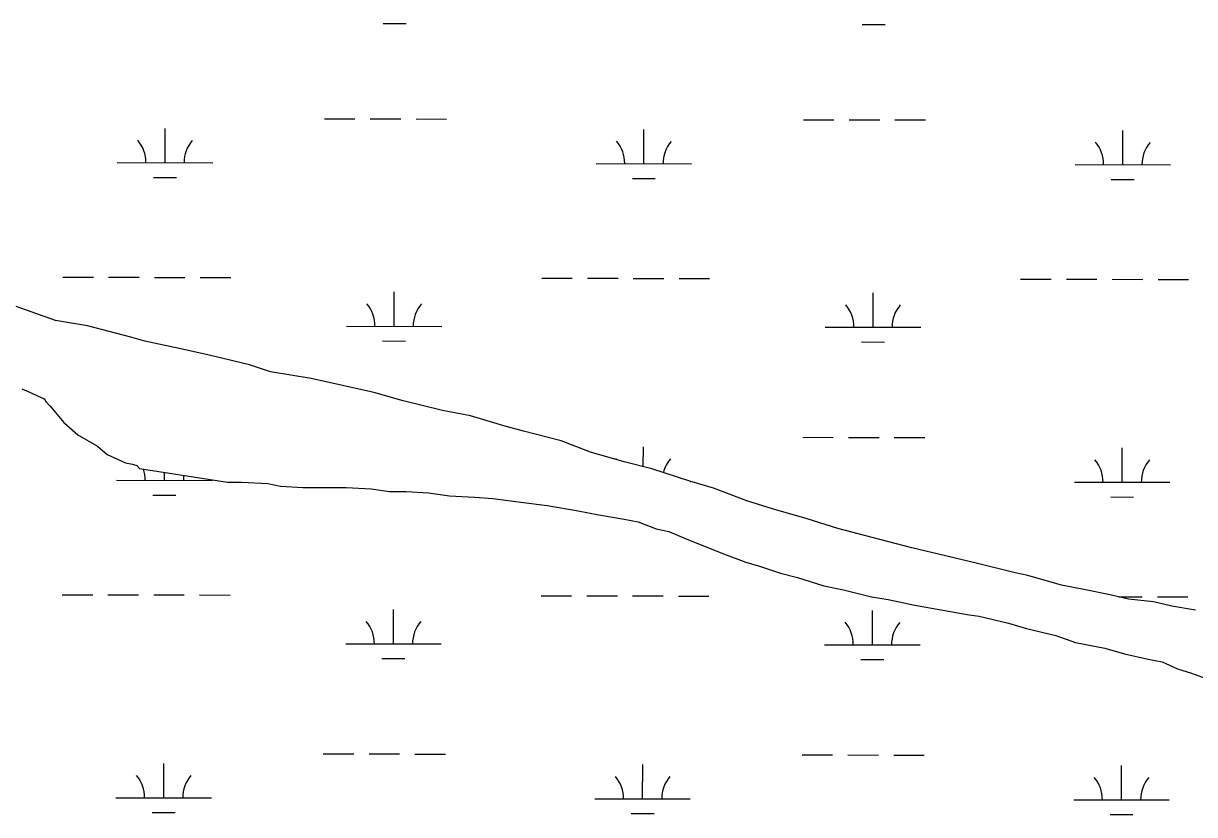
# Model space of a CAD drawing. Extents: x 3187622 to 3225504, y 800805 to 826213.
# Drawn here: x 3208447 to 3209675, y 817018 to 817847 of the extents above; entities that cross this region are included whole.
import ezdxf

# ---------------------------------------------------------------- set-up
doc = ezdxf.new("R2010")
doc.units = 0
doc.layers.add('V-SITE-VEGE', color=7, linetype='Continuous')
doc.layers.add('V-WETL-SWMP', color=7, linetype='Continuous')

msp = doc.modelspace()

# ---------------------------------------------------------------- linework, layer by layer
at = {"layer": 'V-SITE-VEGE'}
for points in [[(3209675.6, 817231.9), (3209650.7, 817236.3), (3209631.6, 817240.6), (3209605.3, 817243.5), (3209586.3, 817247.9), (3209558.4, 817253.7), (3209535, 817258), (3209499.9, 817268.2), (3209486.7, 817271.1), (3209445.7, 817281.2), (3209420.8, 817287.1), (3209378.3, 817297.2), (3209344.6, 817305.9), (3209300.7, 817317.6), (3209268.5, 817327.7), (3209233.4, 817337.9), (3209205.5, 817346.6), (3209170.4, 817359.7), (3209145.5, 817367), (3209105.9, 817380.1), (3209076.7, 817387.4), (3209041.5, 817397.6), (3209010.7, 817409.2), (3208971.2, 817419.4), (3208950.7, 817425.2), (3208915.6, 817435.4), (3208886.3, 817441.2), (3208845.3, 817451.3), (3208814.5, 817460), (3208748.6, 817474.6), (3208706.2, 817481.8), (3208684.2, 817489.1), (3208641.7, 817499.2), (3208615.4, 817505), (3208574.4, 817513.7), (3208559.7, 817518.1), (3208514.4, 817529.7), (3208480.7, 817535.5), (3208439.7, 817550.1)], [(3208445.7, 817463.7), (3208455.9, 817459.4), (3208461.8, 817456.4), (3208469.1, 817453.5), (3208470.6, 817450.6), (3208475, 817446.2), (3208480.9, 817438.9), (3208489.7, 817428.7), (3208504.3, 817415.5), (3208524.8, 817403.9), (3208535.1, 817395.1), (3208554.1, 817386.4), (3208561.5, 817384.9), (3208565.9, 817383.5), (3208568.8, 817380.5), (3208661, 817366.1), (3208675.7, 817366.1)], [(3208675.7, 817366.1), (3208703.5, 817364.7), (3208716.7, 817361.8), (3208740.1, 817360.4), (3208785.4, 817360.5), (3208811.8, 817359.1), (3208830.8, 817356.2), (3208848.4, 817356.2), (3208871.8, 817354.8), (3208893.8, 817351.9), (3208920.1, 817350.5), (3208939.1, 817349.1), (3208971.4, 817344.7), (3208996.2, 817341.8), (3209028.5, 817336.1), (3209050.4, 817331.7), (3209076.8, 817327.4), (3209091.4, 817324.5), (3209110.4, 817317.2), (3209123.6, 817314.3), (3209144.1, 817305.5), (3209166.1, 817296.8), (3209180.8, 817291), (3209204.2, 817282.2), (3209218.8, 817277.9), (3209240.8, 817270.6), (3209258.4, 817266.2), (3209286.2, 817257.5), (3209306.7, 817253.2), (3209336, 817245.9), (3209353.6, 817243), (3209381.4, 817237.2), (3209404.8, 817232.9), (3209438.5, 817227.1), (3209448.7, 817225.6), (3209479.5, 817218.4), (3209498.5, 817212.6), (3209529.3, 817205.3), (3209549.8, 817198), (3209580.5, 817192.2), (3209601, 817186.4), (3209625.9, 817180.6), (3209640.5, 817177.7), (3209656.7, 817170.4), (3209671.3, 817166.1), (3209699.1, 817155.9)]]:
    msp.add_lwpolyline(points, dxfattribs=at)
at = {"layer": 'V-WETL-SWMP'}
for p, q in [((3208824.3, 817846.7), (3208848.3, 817846.6)), ((3209326.2, 817845.6), (3209350.2, 817845.6)), ((3208762.7, 817746.8), (3208794.7, 817746.7)), ((3208810.7, 817746.7), (3208842.7, 817746.6)), ((3208858.7, 817746.6), (3208890.7, 817746.5)), ((3209264.6, 817745.8), (3209296.6, 817745.7)), ((3209312.6, 817745.7), (3209344.6, 817745.6)), ((3209360.6, 817745.6), (3209392.6, 817745.5)), ((3208595.6, 817700.7), (3208595.6, 817736.7)), ((3209097.5, 817699.7), (3209097.5, 817735.7)), ((3209599.4, 817698.6), (3209599.4, 817734.6)), ((3208545.6, 817700.8), (3208645.6, 817700.6)), ((3209047.5, 817699.8), (3209147.5, 817699.6)), ((3209549.4, 817698.7), (3209649.4, 817698.5)), ((3208583.5, 817685.3), (3208607.5, 817685.2)), ((3209085.4, 817684.3), (3209109.4, 817684.2)), ((3209587.3, 817683.2), (3209611.3, 817683.2)), ((3208488.5, 817580.8), (3208520.5, 817580.8)), ((3208536.5, 817580.7), (3208568.5, 817580.7)), ((3208584.5, 817580.6), (3208616.5, 817580.6)), ((3208632.5, 817580.5), (3208664.5, 817580.5)), ((3208990.4, 817579.8), (3209022.4, 817579.7)), ((3209038.4, 817579.7), (3209070.4, 817579.7)), ((3209086.4, 817579.6), (3209118.4, 817579.6)), ((3209134.4, 817579.5), (3209166.4, 817579.5)), ((3209492.3, 817578.8), (3209524.3, 817578.7)), ((3209540.3, 817578.7), (3209572.3, 817578.6)), ((3209588.3, 817578.6), (3209620.3, 817578.5)), ((3209636.3, 817578.5), (3209668.3, 817578.4)), ((3208835.7, 817529.4), (3208835.8, 817565.4)), ((3209337.6, 817528.4), (3209337.7, 817564.4)), ((3208785.7, 817529.5), (3208885.7, 817529.3)), ((3209287.6, 817528.5), (3209387.6, 817528.3)), ((3208823.7, 817514), (3208847.7, 817513.9)), ((3209325.6, 817513), (3209349.6, 817512.9)), ((3209263.9, 817413.1), (3209295.9, 817413)), ((3209311.9, 817413), (3209343.9, 817412.9)), ((3209359.9, 817412.9), (3209391.9, 817412.8)), ((3209096.8, 817382.4), (3209096.9, 817403)), ((3209598.7, 817366), (3209598.8, 817402)), ((3208594.9, 817368), (3208594.9, 817376.4)), ((3208544.9, 817368.1), (3208644.9, 817367.9)), ((3209145.9, 817366.9), (3209146.8, 817366.9)), ((3209548.7, 817366.1), (3209648.7, 817365.9)), ((3208582.9, 817352.6), (3208606.9, 817352.6)), ((3209586.7, 817350.6), (3209610.7, 817350.5)), ((3208487.8, 817248.2), (3208519.8, 817248.1)), ((3208535.8, 817248.1), (3208567.8, 817248)), ((3208583.8, 817248), (3208615.8, 817247.9)), ((3208631.8, 817247.9), (3208663.8, 817247.8)), ((3208989.7, 817247.1), (3209021.7, 817247.1)), ((3209037.7, 817247), (3209069.7, 817247)), ((3209085.7, 817246.9), (3209117.7, 817246.9)), ((3209133.7, 817246.8), (3209165.7, 817246.8)), ((3209594.8, 817245.9), (3209619.6, 817245.9)), ((3209635.6, 817245.8), (3209667.6, 817245.8)), ((3208835, 817196.7), (3208835.1, 817232.7)), ((3209336.9, 817195.7), (3209337, 817231.7)), ((3208785, 817196.8), (3208885, 817196.6)), ((3209286.9, 817195.8), (3209386.9, 817195.6)), ((3208823, 817181.3), (3208847, 817181.3)), ((3209324.9, 817180.3), (3209348.9, 817180.2)), ((3208761.4, 817081.4), (3208793.4, 817081.4)), ((3208809.4, 817081.3), (3208841.4, 817081.3)), ((3208857.4, 817081.2), (3208889.4, 817081.2)), ((3209263.3, 817080.4), (3209295.3, 817080.3)), ((3209311.3, 817080.3), (3209343.3, 817080.2)), ((3209359.3, 817080.2), (3209391.3, 817080.1)), ((3208594.2, 817035.3), (3208594.3, 817071.3)), ((3209096.1, 817034.3), (3209096.2, 817070.3)), ((3209598, 817033.3), (3209598.1, 817069.3)), ((3208544.2, 817035.4), (3208644.2, 817035.2)), ((3209046.1, 817034.4), (3209146.1, 817034.2)), ((3209548, 817033.4), (3209648, 817033.2)), ((3208582.2, 817019.9), (3208606.2, 817019.9)), ((3209084.1, 817018.9), (3209108.1, 817018.9)), ((3209586, 817017.9), (3209610, 817017.8))]:
    msp.add_line(p, q, dxfattribs=at)
for points in [[(3209675.6, 817231.9), (3209650.7, 817236.3), (3209631.6, 817240.6), (3209605.3, 817243.5), (3209586.3, 817247.9), (3209558.4, 817253.7), (3209535, 817258), (3209499.9, 817268.2), (3209486.7, 817271.1), (3209445.7, 817281.2), (3209420.8, 817287.1), (3209378.3, 817297.2), (3209344.6, 817305.9), (3209300.7, 817317.6), (3209268.5, 817327.7), (3209233.4, 817337.9), (3209205.5, 817346.6), (3209170.4, 817359.7), (3209145.5, 817367), (3209105.9, 817380.1), (3209076.7, 817387.4), (3209041.5, 817397.6), (3209010.7, 817409.2), (3208971.2, 817419.4), (3208950.7, 817425.2), (3208915.6, 817435.4), (3208886.3, 817441.2), (3208845.3, 817451.3), (3208814.5, 817460), (3208748.6, 817474.6), (3208706.2, 817481.8), (3208684.2, 817489.1), (3208641.7, 817499.2), (3208615.4, 817505), (3208574.4, 817513.7), (3208559.7, 817518.1), (3208514.4, 817529.7), (3208480.7, 817535.5), (3208439.7, 817550.1)], [(3208445.7, 817463.7), (3208455.9, 817459.4), (3208461.8, 817456.4), (3208469.1, 817453.5), (3208470.6, 817450.6), (3208475, 817446.2), (3208480.9, 817438.9), (3208489.7, 817428.7), (3208504.3, 817415.5), (3208524.8, 817403.9), (3208535.1, 817395.1), (3208554.1, 817386.4), (3208561.5, 817384.9), (3208565.9, 817383.5), (3208568.8, 817380.5), (3208661, 817366.1), (3208675.7, 817366.1), (3208703.5, 817364.7), (3208716.7, 817361.8), (3208740.1, 817360.4), (3208785.4, 817360.5), (3208811.8, 817359.1), (3208830.8, 817356.2), (3208848.4, 817356.2), (3208871.8, 817354.8), (3208893.8, 817351.9)], [(3208893.8, 817351.9), (3208920.1, 817350.5), (3208939.1, 817349.1), (3208971.4, 817344.7), (3208996.2, 817341.8), (3209028.5, 817336.1), (3209050.4, 817331.7), (3209076.8, 817327.4), (3209091.4, 817324.5), (3209110.4, 817317.2), (3209123.6, 817314.3), (3209144.1, 817305.5), (3209166.1, 817296.8), (3209180.8, 817291), (3209204.2, 817282.2), (3209218.8, 817277.9), (3209240.8, 817270.6), (3209258.4, 817266.2), (3209286.2, 817257.5), (3209306.7, 817253.2), (3209336, 817245.9), (3209353.6, 817243), (3209381.4, 817237.2), (3209404.8, 817232.9), (3209438.5, 817227.1), (3209448.7, 817225.6), (3209479.5, 817218.4), (3209498.5, 817212.6), (3209529.3, 817205.3), (3209549.8, 817198), (3209580.5, 817192.2), (3209601, 817186.4), (3209625.9, 817180.6), (3209640.5, 817177.7), (3209656.7, 817170.4), (3209671.3, 817166.1), (3209699.1, 817155.9)]]:
    msp.add_lwpolyline(points, dxfattribs=at)
for centre, start, end in [((3208540.3, 817701.3), 359.1115, 40.6551), ((3208650.8, 817701.1), 139.1115, 180.6551), ((3209042.2, 817700.3), 359.1115, 40.6551), ((3209152.7, 817700), 139.1115, 180.6551), ((3209544.1, 817699.2), 359.1115, 40.6551), ((3209654.6, 817699), 139.1115, 180.6551), ((3208780.4, 817530), 359.1115, 40.6551), ((3208890.9, 817529.7), 139.1115, 180.6551), ((3209282.3, 817529), 359.1115, 40.6551), ((3209392.8, 817528.7), 139.1115, 180.6551), ((3209041.5, 817367.6), 38.576, 40.6551), ((3209152, 817367.4), 139.1115, 165.5531), ((3209543.5, 817366.6), 359.1115, 40.6551), ((3209653.9, 817366.3), 139.1115, 180.6551), ((3208539.6, 817368.6), 359.1115, 18.6468), ((3208650.1, 817368.4), 172.038, 180.6551), ((3208779.8, 817197.3), 359.1115, 40.6551), ((3208890.2, 817197.1), 139.1115, 180.6551), ((3209281.7, 817196.3), 359.1115, 40.6551), ((3209392.2, 817196.1), 139.1115, 180.6551), ((3208539, 817035.9), 359.1115, 40.6551), ((3208649.4, 817035.7), 139.1115, 180.6551), ((3209040.9, 817034.9), 359.1115, 40.6551), ((3209151.4, 817034.7), 139.1115, 180.6551), ((3209542.8, 817033.9), 359.1115, 40.6551), ((3209653.3, 817033.7), 139.1115, 180.6551)]:
    msp.add_arc(centre, 35.2, start, end, dxfattribs=at)

doc.saveas('drawing.dxf')
